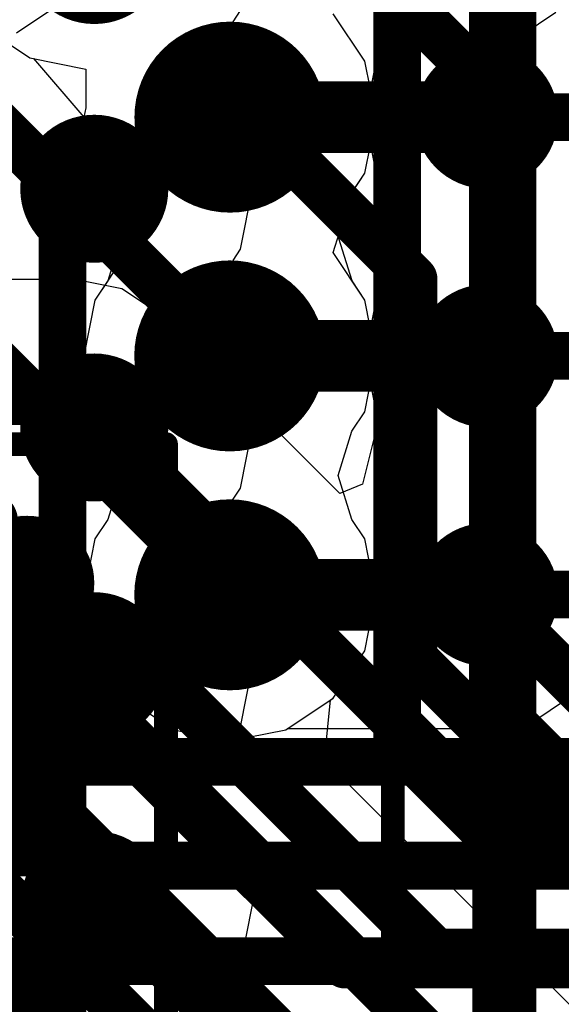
# Model space of a CAD drawing. Header units: millimetres. Extents: x -2 to 68, y -2 to 27.4.
# Tile 333 of 594: x 28.1 to 29.2, y 15.6 to 17.7. Entities that reach past the tile are written whole.
import ezdxf

# ---------------------------------------------------------------- set-up
doc = ezdxf.new("R2010")
doc.units = ezdxf.units.MM
for name, color, linetype in [('BottomLayer', 5, 'Continuous'), ('BottomPaste', 16, 'Continuous'), ('BottomSolder', 6, 'Continuous'), ('DrillGuide', 244, 'Continuous'), ('Mechanical13', 56, 'Continuous'), ('Mechanical15', 56, 'Continuous'), ('MidLayer1', 16, 'Continuous'), ('MidLayer2', 76, 'Continuous'), ('MidLayer3', 90, 'Continuous'), ('MidLayer4', 156, 'Continuous'), ('MidLayer5', 130, 'Continuous'), ('MidLayer6', 216, 'Continuous'), ('MidLayer7', 6, 'Continuous'), ('MidLayer8', 54, 'Continuous'), ('MultiLayer', 9, 'Continuous'), ('TopLayer', 1, 'Continuous'), ('TopPaste', 8, 'Continuous'), ('TopSolder', 216, 'Continuous'), ('ViaHoleLayer', 16, 'Continuous')]:
    doc.layers.add(name, color=color, linetype=linetype)

# ---------------------------------------------------------------- blocks, each defined once
blk = doc.blocks.new('SDINBDG4_16G_F_________1_B_51')
at = {"layer": 'BottomLayer', "const_width": 0.12499848}
for points in [[(3.18749934, -1.2499975, 1), (3.31249782, -1.2499975, 1)], [(3.18749934, -1.74999904, 1), (3.31249782, -1.74999904, 1)], [(3.18749934, -2.24999804, 1), (3.31249782, -2.24999804, 1)], [(3.18749934, -2.74999958, 1), (3.31249782, -2.74999958, 1)]]:
    blk.add_lwpolyline(points, format="xyb", close=True, dxfattribs=at)
at = {"layer": 'BottomPaste', "const_width": 0.12499848}
for points in [[(3.18749934, -1.2499975, 1), (3.31249782, -1.2499975, 1)], [(3.18749934, -1.74999904, 1), (3.31249782, -1.74999904, 1)], [(3.18749934, -2.24999804, 1), (3.31249782, -2.24999804, 1)], [(3.18749934, -2.74999958, 1), (3.31249782, -2.74999958, 1)]]:
    blk.add_lwpolyline(points, format="xyb", close=True, dxfattribs=at)
at = {"layer": 'BottomSolder', "const_width": 0.15499842}
for points in [[(3.1724981, -0.7499985, 1), (3.32749906, -0.7499985, 1)], [(3.1724981, -1.2499975, 1), (3.32749906, -1.2499975, 1)], [(3.1724981, -1.74999904, 1), (3.32749906, -1.74999904, 1)], [(3.1724981, -2.24999804, 1), (3.32749906, -2.24999804, 1)], [(3.1724981, -2.74999958, 1), (3.32749906, -2.74999958, 1)]]:
    blk.add_lwpolyline(points, format="xyb", close=True, dxfattribs=at)
blk = doc.blocks.new('BGA486C50P27X27_1400X1400X125_227')
at = {"layer": 'Mechanical13', "const_width": 0.0999998}
blk.add_lwpolyline([(-6.9999987, 7.00000124), (7.00000124, 7.00000124)], dxfattribs=at)
at = {"layer": 'Mechanical15', "const_width": 0.0499999}
blk.add_lwpolyline([(-7.250000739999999, 7.250000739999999), (7.250000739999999, 7.250000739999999)], dxfattribs=at)
blk = doc.blocks.new('RES_0402_253')
at = {"layer": 'Mechanical13', "const_width": 0.11999976}
for points in [[(-0.5299989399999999, 0.27999944), (-0.5299989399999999, -0.27999944)], [(0.5299989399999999, 0.27999944), (-0.5299989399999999, 0.27999944)], [(0.5299989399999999, 0.27999944), (0.5299989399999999, -0.27999944)], [(0.5299989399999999, -0.27999944), (-0.5299989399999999, -0.27999944)]]:
    blk.add_lwpolyline(points, dxfattribs=at)
at = {"layer": 'Mechanical13', "const_width": 0.05999988}
for points in [[(-0.55999888, 0.27999944, 1), (-0.499999, 0.27999944, 1)], [(-0.55999888, 0.27999944, 1), (-0.499999, 0.27999944, 1)], [(0.499999, 0.27999944, 1), (0.55999888, 0.27999944, 1)], [(0.499999, 0.27999944, 1), (0.55999888, 0.27999944, 1)], [(-0.55999888, -0.27999944, 1), (-0.499999, -0.27999944, 1)], [(-0.55999888, -0.27999944, 1), (-0.499999, -0.27999944, 1)], [(0.499999, -0.27999944, 1), (0.55999888, -0.27999944, 1)], [(0.499999, -0.27999944, 1), (0.55999888, -0.27999944, 1)]]:
    blk.add_lwpolyline(points, format="xyb", close=True, dxfattribs=at)
at = {"layer": 'Mechanical15', "const_width": 0.0499999}
for points in [[(-0.90000074, 0.43999912), (-0.90000074, -0.43999912)], [(0.90000074, 0.43999912), (-0.90000074, 0.43999912)], [(0.90000074, 0.43999912), (0.90000074, -0.43999912)], [(0, 0.21999956), (0, -0.21999956)], [(0.21999956, 0), (-0.21999956, 0)], [(0.90000074, -0.43999912), (-0.90000074, -0.43999912)]]:
    blk.add_lwpolyline(points, dxfattribs=at)
at = {"layer": 'Mechanical15'}
for points, const_width in [([(-0.9125000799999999, 0.43999912, 1), (-0.8875014, 0.43999912, 1)], 0.02499868), ([(-0.9125000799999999, 0.43999912, 1), (-0.8875014, 0.43999912, 1)], 0.02499868), ([(0.8875014, 0.43999912, 1), (0.9125000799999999, 0.43999912, 1)], 0.02499868), ([(0.8875014, 0.43999912, 1), (0.9125000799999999, 0.43999912, 1)], 0.02499868), ([(-0.01249934, 0.21999956, 1), (0.01249934, 0.21999956, 1)], 0.02499868), ([(0.16500094, 0, 1), (-0.16500094, 0, 1)], 0.0499999), ([(-0.2324989, 0, 1), (-0.20750022, 0, 1)], 0.02499868), ([(-0.17750028, 0, 1), (-0.1525016, 0, 1)], 0.02499868), ([(0.1525016, 0, 1), (0.17750028, 0, 1)], 0.02499868), ([(0.20750022, 0, 1), (0.2324989, 0, 1)], 0.02499868), ([(-0.01249934, -0.21999956, 1), (0.01249934, -0.21999956, 1)], 0.02499868), ([(-0.9125000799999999, -0.43999912, 1), (-0.8875014, -0.43999912, 1)], 0.02499868), ([(-0.9125000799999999, -0.43999912, 1), (-0.8875014, -0.43999912, 1)], 0.02499868), ([(0.8875014, -0.43999912, 1), (0.9125000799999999, -0.43999912, 1)], 0.02499868), ([(0.8875014, -0.43999912, 1), (0.9125000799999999, -0.43999912, 1)], 0.02499868)]:
    blk.add_lwpolyline(points, format="xyb", close=True, dxfattribs=dict(at, const_width=const_width))
at = {"layer": 'TopLayer', "const_width": 0.14024864}
for points in [[(-0.67987418, 0.14975078, 1), (-0.53962554, 0.14975078, 1)], [(-0.4103751, 0.14975078, 1), (-0.27012646, 0.14975078, 1)], [(0.27012646, 0.14975078, 1), (0.4103751, 0.14975078, 1)], [(0.53962554, 0.14975078, 1), (0.67987418, 0.14975078, 1)], [(-0.67987418, -0.14975078, 1), (-0.53962554, -0.14975078, 1)], [(-0.4103751, -0.14975078, 1), (-0.27012646, -0.14975078, 1)], [(0.27012646, -0.14975078, 1), (0.4103751, -0.14975078, 1)], [(0.53962554, -0.14975078, 1), (0.67987418, -0.14975078, 1)]]:
    blk.add_lwpolyline(points, format="xyb", close=True, dxfattribs=at)
at = {"layer": 'TopLayer'}
for points in [[(-0.34025078, 0.28999942), (-0.60974986, 0.28999942), (-0.34025078, -0.28999942), (-0.60974986, -0.28999942)], [(0.34025078, -0.28999942), (0.60974986, -0.28999942), (0.34025078, 0.28999942), (0.60974986, 0.28999942)], [(-0.20000214, 0.14975078), (-0.7499985, 0.14975078), (-0.20000214, -0.14975078), (-0.7499985, -0.14975078)], [(0.20000214, -0.14975078), (0.7499985, -0.14975078), (0.20000214, 0.14975078), (0.7499985, 0.14975078)]]:
    blk.add_solid(points, dxfattribs=at)
at = {"layer": 'TopPaste', "const_width": 0.14024864}
for points in [[(-0.67987418, 0.14975078, 1), (-0.53962554, 0.14975078, 1)], [(-0.4103751, 0.14975078, 1), (-0.27012646, 0.14975078, 1)], [(0.27012646, 0.14975078, 1), (0.4103751, 0.14975078, 1)], [(0.53962554, 0.14975078, 1), (0.67987418, 0.14975078, 1)], [(-0.67987418, -0.14975078, 1), (-0.53962554, -0.14975078, 1)], [(-0.4103751, -0.14975078, 1), (-0.27012646, -0.14975078, 1)], [(0.27012646, -0.14975078, 1), (0.4103751, -0.14975078, 1)], [(0.53962554, -0.14975078, 1), (0.67987418, -0.14975078, 1)]]:
    blk.add_lwpolyline(points, format="xyb", close=True, dxfattribs=at)
at = {"layer": 'TopPaste'}
for points in [[(-0.34025078, 0.28999942), (-0.60974986, 0.28999942), (-0.34025078, -0.28999942), (-0.60974986, -0.28999942)], [(0.34025078, -0.28999942), (0.60974986, -0.28999942), (0.34025078, 0.28999942), (0.60974986, 0.28999942)], [(-0.20000214, 0.14975078), (-0.7499985, 0.14975078), (-0.20000214, -0.14975078), (-0.7499985, -0.14975078)], [(0.20000214, -0.14975078), (0.7499985, -0.14975078), (0.20000214, 0.14975078), (0.7499985, 0.14975078)]]:
    blk.add_solid(points, dxfattribs=at)
at = {"layer": 'TopSolder', "const_width": 0.14024864}
for points in [[(-0.67987418, 0.14975078, 1), (-0.53962554, 0.14975078, 1)], [(-0.4103751, 0.14975078, 1), (-0.27012646, 0.14975078, 1)], [(0.27012646, 0.14975078, 1), (0.4103751, 0.14975078, 1)], [(0.53962554, 0.14975078, 1), (0.67987418, 0.14975078, 1)], [(-0.67987418, -0.14975078, 1), (-0.53962554, -0.14975078, 1)], [(-0.4103751, -0.14975078, 1), (-0.27012646, -0.14975078, 1)], [(0.27012646, -0.14975078, 1), (0.4103751, -0.14975078, 1)], [(0.53962554, -0.14975078, 1), (0.67987418, -0.14975078, 1)]]:
    blk.add_lwpolyline(points, format="xyb", close=True, dxfattribs=at)
at = {"layer": 'TopSolder'}
for points in [[(-0.34025078, 0.28999942), (-0.60974986, 0.28999942), (-0.34025078, -0.28999942), (-0.60974986, -0.28999942)], [(0.34025078, -0.28999942), (0.60974986, -0.28999942), (0.34025078, 0.28999942), (0.60974986, 0.28999942)], [(-0.20000214, 0.14975078), (-0.7499985, 0.14975078), (-0.20000214, -0.14975078), (-0.7499985, -0.14975078)], [(0.20000214, -0.14975078), (0.7499985, -0.14975078), (0.20000214, 0.14975078), (0.7499985, 0.14975078)]]:
    blk.add_solid(points, dxfattribs=at)
blk = doc.blocks.new('RES_0402_254')
at = {"layer": 'Mechanical13', "const_width": 0.11999976}
for points in [[(-0.5299989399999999, 0.27999944), (-0.5299989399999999, -0.27999944)], [(0.5299989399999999, 0.27999944), (-0.5299989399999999, 0.27999944)], [(0.5299989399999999, 0.27999944), (0.5299989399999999, -0.27999944)], [(0.5299989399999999, -0.27999944), (-0.5299989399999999, -0.27999944)]]:
    blk.add_lwpolyline(points, dxfattribs=at)
at = {"layer": 'Mechanical13', "const_width": 0.05999988}
for points in [[(-0.55999888, 0.27999944, 1), (-0.499999, 0.27999944, 1)], [(-0.55999888, 0.27999944, 1), (-0.499999, 0.27999944, 1)], [(0.499999, 0.27999944, 1), (0.55999888, 0.27999944, 1)], [(0.499999, 0.27999944, 1), (0.55999888, 0.27999944, 1)], [(-0.55999888, -0.27999944, 1), (-0.499999, -0.27999944, 1)], [(-0.55999888, -0.27999944, 1), (-0.499999, -0.27999944, 1)], [(0.499999, -0.27999944, 1), (0.55999888, -0.27999944, 1)], [(0.499999, -0.27999944, 1), (0.55999888, -0.27999944, 1)]]:
    blk.add_lwpolyline(points, format="xyb", close=True, dxfattribs=at)
at = {"layer": 'Mechanical15', "const_width": 0.0499999}
for points in [[(-0.90000074, 0.43999912), (-0.90000074, -0.43999912)], [(0.90000074, 0.43999912), (-0.90000074, 0.43999912)], [(0.90000074, 0.43999912), (0.90000074, -0.43999912)], [(0, 0.21999956), (0, -0.21999956)], [(0.21999956, 0), (-0.21999956, 0)], [(0.90000074, -0.43999912), (-0.90000074, -0.43999912)]]:
    blk.add_lwpolyline(points, dxfattribs=at)
at = {"layer": 'Mechanical15'}
for points, const_width in [([(-0.9125000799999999, 0.43999912, 1), (-0.8875014, 0.43999912, 1)], 0.02499868), ([(-0.9125000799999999, 0.43999912, 1), (-0.8875014, 0.43999912, 1)], 0.02499868), ([(0.8875014, 0.43999912, 1), (0.9125000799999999, 0.43999912, 1)], 0.02499868), ([(0.8875014, 0.43999912, 1), (0.9125000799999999, 0.43999912, 1)], 0.02499868), ([(-0.01249934, 0.21999956, 1), (0.01249934, 0.21999956, 1)], 0.02499868), ([(0.16500094, 0, 1), (-0.16500094, 0, 1)], 0.0499999), ([(-0.2324989, 0, 1), (-0.20750022, 0, 1)], 0.02499868), ([(-0.17750028, 0, 1), (-0.1525016, 0, 1)], 0.02499868), ([(0.1525016, 0, 1), (0.17750028, 0, 1)], 0.02499868), ([(0.20750022, 0, 1), (0.2324989, 0, 1)], 0.02499868), ([(-0.01249934, -0.21999956, 1), (0.01249934, -0.21999956, 1)], 0.02499868), ([(-0.9125000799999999, -0.43999912, 1), (-0.8875014, -0.43999912, 1)], 0.02499868), ([(-0.9125000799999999, -0.43999912, 1), (-0.8875014, -0.43999912, 1)], 0.02499868), ([(0.8875014, -0.43999912, 1), (0.9125000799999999, -0.43999912, 1)], 0.02499868), ([(0.8875014, -0.43999912, 1), (0.9125000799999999, -0.43999912, 1)], 0.02499868)]:
    blk.add_lwpolyline(points, format="xyb", close=True, dxfattribs=dict(at, const_width=const_width))
at = {"layer": 'TopLayer', "const_width": 0.14024864}
for points in [[(-0.67987418, 0.14975078, 1), (-0.53962554, 0.14975078, 1)], [(-0.4103751, 0.14975078, 1), (-0.27012646, 0.14975078, 1)], [(0.27012646, 0.14975078, 1), (0.4103751, 0.14975078, 1)], [(0.53962554, 0.14975078, 1), (0.67987418, 0.14975078, 1)], [(-0.67987418, -0.14975078, 1), (-0.53962554, -0.14975078, 1)], [(-0.4103751, -0.14975078, 1), (-0.27012646, -0.14975078, 1)], [(0.27012646, -0.14975078, 1), (0.4103751, -0.14975078, 1)], [(0.53962554, -0.14975078, 1), (0.67987418, -0.14975078, 1)]]:
    blk.add_lwpolyline(points, format="xyb", close=True, dxfattribs=at)
at = {"layer": 'TopLayer'}
for points in [[(-0.34025078, 0.28999942), (-0.60974986, 0.28999942), (-0.34025078, -0.28999942), (-0.60974986, -0.28999942)], [(0.34025078, -0.28999942), (0.60974986, -0.28999942), (0.34025078, 0.28999942), (0.60974986, 0.28999942)], [(-0.20000214, 0.14975078), (-0.7499985, 0.14975078), (-0.20000214, -0.14975078), (-0.7499985, -0.14975078)], [(0.20000214, -0.14975078), (0.7499985, -0.14975078), (0.20000214, 0.14975078), (0.7499985, 0.14975078)]]:
    blk.add_solid(points, dxfattribs=at)
at = {"layer": 'TopPaste', "const_width": 0.14024864}
for points in [[(-0.67987418, 0.14975078, 1), (-0.53962554, 0.14975078, 1)], [(-0.4103751, 0.14975078, 1), (-0.27012646, 0.14975078, 1)], [(0.27012646, 0.14975078, 1), (0.4103751, 0.14975078, 1)], [(0.53962554, 0.14975078, 1), (0.67987418, 0.14975078, 1)], [(-0.67987418, -0.14975078, 1), (-0.53962554, -0.14975078, 1)], [(-0.4103751, -0.14975078, 1), (-0.27012646, -0.14975078, 1)], [(0.27012646, -0.14975078, 1), (0.4103751, -0.14975078, 1)], [(0.53962554, -0.14975078, 1), (0.67987418, -0.14975078, 1)]]:
    blk.add_lwpolyline(points, format="xyb", close=True, dxfattribs=at)
at = {"layer": 'TopPaste'}
for points in [[(-0.34025078, 0.28999942), (-0.60974986, 0.28999942), (-0.34025078, -0.28999942), (-0.60974986, -0.28999942)], [(0.34025078, -0.28999942), (0.60974986, -0.28999942), (0.34025078, 0.28999942), (0.60974986, 0.28999942)], [(-0.20000214, 0.14975078), (-0.7499985, 0.14975078), (-0.20000214, -0.14975078), (-0.7499985, -0.14975078)], [(0.20000214, -0.14975078), (0.7499985, -0.14975078), (0.20000214, 0.14975078), (0.7499985, 0.14975078)]]:
    blk.add_solid(points, dxfattribs=at)
at = {"layer": 'TopSolder', "const_width": 0.14024864}
for points in [[(-0.67987418, 0.14975078, 1), (-0.53962554, 0.14975078, 1)], [(-0.4103751, 0.14975078, 1), (-0.27012646, 0.14975078, 1)], [(0.27012646, 0.14975078, 1), (0.4103751, 0.14975078, 1)], [(0.53962554, 0.14975078, 1), (0.67987418, 0.14975078, 1)], [(-0.67987418, -0.14975078, 1), (-0.53962554, -0.14975078, 1)], [(-0.4103751, -0.14975078, 1), (-0.27012646, -0.14975078, 1)], [(0.27012646, -0.14975078, 1), (0.4103751, -0.14975078, 1)], [(0.53962554, -0.14975078, 1), (0.67987418, -0.14975078, 1)]]:
    blk.add_lwpolyline(points, format="xyb", close=True, dxfattribs=at)
at = {"layer": 'TopSolder'}
for points in [[(-0.34025078, 0.28999942), (-0.60974986, 0.28999942), (-0.34025078, -0.28999942), (-0.60974986, -0.28999942)], [(0.34025078, -0.28999942), (0.60974986, -0.28999942), (0.34025078, 0.28999942), (0.60974986, 0.28999942)], [(-0.20000214, 0.14975078), (-0.7499985, 0.14975078), (-0.20000214, -0.14975078), (-0.7499985, -0.14975078)], [(0.20000214, -0.14975078), (0.7499985, -0.14975078), (0.20000214, 0.14975078), (0.7499985, 0.14975078)]]:
    blk.add_solid(points, dxfattribs=at)

msp = doc.modelspace()

# ---------------------------------------------------------------- linework, layer by layer
at = {"layer": 'BottomLayer'}
for p, q in [((28.54037218, 17.6995963), (28.55614049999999, 17.72319544)), ((28.49194199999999, 17.6000029), (28.54037218, 17.6995963)), ((28.54037218, 17.5004095), (28.49194199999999, 17.6000029)), ((28.55614049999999, 17.47681036), (28.54037218, 17.5004095)), ((28.58136524, 17.3500034), (28.55614049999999, 17.47681036)), ((28.55614049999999, 17.22319644), (28.58136524, 17.3500034)), ((28.54037218, 17.19959476), (28.55614049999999, 17.22319644)), ((28.49194199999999, 17.1000039), (28.54037218, 17.19959476)), ((28.54037218, 17.0004105), (28.49194199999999, 17.1000039)), ((28.55614049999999, 16.97680882), (28.54037218, 17.0004105)), ((28.58136524, 16.85000186), (28.55614049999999, 16.97680882)), ((28.55614049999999, 16.7231949), (28.58136524, 16.85000186)), ((28.4843093, 16.61569448), (28.55614049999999, 16.7231949)), ((28.4843093, 16.58431024), (28.4843093, 16.61569448)), ((28.55614049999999, 16.47680982), (28.4843093, 16.58431024)), ((28.58136524, 16.35000286), (28.55614049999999, 16.47680982)), ((28.55614049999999, 16.2231959), (28.58136524, 16.35000286)), ((28.54037218, 16.19959422), (28.55614049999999, 16.2231959)), ((28.49194199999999, 16.10000336), (28.54037218, 16.19959422)), ((28.54037218, 16.00040996), (28.49194199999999, 16.10000336)), ((28.55614049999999, 15.97680828), (28.54037218, 16.00040996)), ((28.58136524, 15.85000132), (28.55614049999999, 15.97680828)), ((28.55614049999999, 15.72319436), (28.58136524, 15.85000132)), ((28.54037218, 15.69959522), (28.55614049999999, 15.72319436)), ((28.49194199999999, 15.60000182), (28.54037218, 15.69959522))]:
    msp.add_line(p, q, dxfattribs=at)
at = {"layer": 'DrillGuide'}
for points, const_width in [([(28.4840045, 17.5000031, 1), (28.5840043, 17.5000031, 1)], 0.0999998), ([(29.04599728, 17.49999802, 1), (29.09599464, 17.49999802, 1)], 0.0499999), ([(28.48366922, 16.99991012, 1), (28.58366902, 16.99991012, 1)], 0.0999998), ([(29.04599728, 16.99999648, 1), (29.09599464, 16.99999648, 1)], 0.0499999), ([(28.48366922, 16.49953012, 1), (28.58366902, 16.49953012, 1)], 0.0999998), ([(29.04599728, 16.49999748, 1), (29.09599464, 16.49999748, 1)], 0.0499999)]:
    msp.add_lwpolyline(points, format="xyb", close=True, dxfattribs=dict(at, const_width=const_width))
at = {"layer": 'MidLayer1'}
for p, q in [((28.01615174, 17.69031006), (28.115387, 17.6240059)), ((28.115387, 17.6240059), (28.12300192, 17.62249206)), ((28.12300192, 17.62249206), (28.22812744, 17.50000056)), ((28.22812744, 17.50000056), (28.25141162, 17.38294974)), ((28.25141162, 17.38294974), (28.31771578, 17.28371702)), ((28.31771578, 17.28371702), (28.27811464, 17.1574333)), ((28.27811464, 17.1574333), (28.25107634, 17.11696348)), ((28.25107634, 17.11696348), (28.22779216, 16.99991012)), ((28.22779216, 16.99991012), (28.25107634, 16.88285676)), ((28.25107634, 16.88285676), (28.27814512, 16.84234376)), ((28.27814512, 16.84234376), (28.30686744, 16.74972012)), ((28.30686744, 16.74972012), (28.27814512, 16.65709648)), ((28.27814512, 16.65709648), (28.25107634, 16.61658348)), ((28.25107634, 16.61658348), (28.22779216, 16.49953012)), ((28.22779216, 16.49953012), (28.25107634, 16.38247676)), ((28.25107634, 16.38247676), (28.3173805, 16.2832415)), ((29.17806204, 16.2407219), (29.25800346, 16.29413556)), ((28.3173805, 16.2832415), (28.41661576, 16.21693734)), ((29.07076228, 16.21937828), (29.17806204, 16.2407219)), ((28.41661576, 16.21693734), (28.53366912, 16.19365316)), ((28.53366912, 16.19365316), (28.65072248, 16.21693734)), ((28.65072248, 16.21693734), (28.654375, 16.21937828)), ((28.654375, 16.21937828), (29.07076228, 16.21937828))]:
    msp.add_line(p, q, dxfattribs=at)
for points, const_width in [([(28.4340046, 17.5000031, 1), (28.6340042, 17.5000031, 1)], 0.1999996), ([(28.99599738, 17.49999802, 1), (29.14599454, 17.49999802, 1)], 0.1499997), ([(28.49650384, 17.5000031, 1), (28.57150496, 17.5000031, 1)], 0.07499858), ([(28.49650638, 17.50000056, 1), (28.5715075, 17.50000056, 1)], 0.07499858), ([(28.49650638, 17.50000056, 1), (28.5715075, 17.50000056, 1)], 0.07499858), ([(29.03349286, 17.50000056, 1), (29.10849398, 17.50000056, 1)], 0.07499858), ([(29.03349286, 17.50000056, 1), (29.10849398, 17.50000056, 1)], 0.07499858), ([(29.0334954, 17.49999802, 1), (29.10849652, 17.49999802, 1)], 0.07499858), ([(28.43366932, 16.99991012, 1), (28.63366891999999, 16.99991012, 1)], 0.1999996), ([(28.99599738, 16.99999648, 1), (29.14599454, 16.99999648, 1)], 0.1499997), ([(28.49616856, 16.99991012, 1), (28.57116968, 16.99991012, 1)], 0.07499858), ([(28.49621174, 16.9999533, 1), (28.57121286, 16.9999533, 1)], 0.07499858), ([(28.49621174, 16.9999533, 1), (28.57121286, 16.9999533, 1)], 0.07499858), ([(29.03345222, 16.9999533, 1), (29.10845334, 16.9999533, 1)], 0.07499858), ([(29.03345222, 16.9999533, 1), (29.10845334, 16.9999533, 1)], 0.07499858), ([(29.0334954, 16.99999648, 1), (29.10849652, 16.99999648, 1)], 0.07499858), ([(28.43366932, 16.49953012, 1), (28.63366891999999, 16.49953012, 1)], 0.1999996), ([(28.99599738, 16.49999748, 1), (29.14599454, 16.49999748, 1)], 0.1499997), ([(28.49616856, 16.49953012, 1), (28.57116968, 16.49953012, 1)], 0.07499858), ([(28.49640224, 16.4997638, 1), (28.57140336, 16.4997638, 1)], 0.07499858), ([(28.49640224, 16.4997638, 1), (28.57140336, 16.4997638, 1)], 0.07499858), ([(29.03326172, 16.4997638, 1), (29.10826284, 16.4997638, 1)], 0.07499858), ([(29.03326172, 16.4997638, 1), (29.10826284, 16.4997638, 1)], 0.07499858), ([(29.0334954, 16.49999748, 1), (29.10849652, 16.49999748, 1)], 0.07499858)]:
    msp.add_lwpolyline(points, format="xyb", close=True, dxfattribs=dict(at, const_width=const_width))
at = {"layer": 'MidLayer1', "const_width": 0.1499997}
for points in [[(28.5340044, 17.5000031), (28.53400694, 17.50000056)], [(28.53400694, 17.50000056), (29.07099342, 17.50000056)], [(29.07099342, 17.50000056), (29.07099596, 17.49999802)], [(28.53366912, 16.99991012), (28.5337123, 16.9999533)], [(28.5337123, 16.9999533), (29.07095278, 16.9999533)], [(29.07095278, 16.9999533), (29.07099596, 16.99999648)], [(28.53366912, 16.49953012), (28.5339028, 16.4997638)], [(28.5339028, 16.4997638), (29.07076228, 16.4997638)], [(29.07076228, 16.4997638), (29.07099596, 16.49999748)]]:
    msp.add_lwpolyline(points, dxfattribs=at)
at = {"layer": 'MidLayer2'}
for points, const_width in [([(28.4340046, 17.5000031, 1), (28.6340042, 17.5000031, 1)], 0.1999996), ([(28.43366932, 16.99991012, 1), (28.63366891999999, 16.99991012, 1)], 0.1999996), ([(28.43366932, 16.49953012, 1), (28.63366891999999, 16.49953012, 1)], 0.1999996), ([(28.20047192, 16.14953082, 1), (28.25046928, 16.14953082, 1)], 0.0499999), ([(28.20047192, 16.14953082, 1), (28.25046928, 16.14953082, 1)], 0.0499999), ([(28.13494246, 15.93221858, 1), (28.18493982, 15.93221858, 1)], 0.0499999), ([(28.13494246, 15.93221858, 1), (28.18493982, 15.93221858, 1)], 0.0499999)]:
    msp.add_lwpolyline(points, format="xyb", close=True, dxfattribs=dict(at, const_width=const_width))
at = {"layer": 'MidLayer2', "const_width": 0.0999998}
for points in [[(27.75000038, 16.62500104), (28.2254706, 16.14953082)], [(27.7830788, 16.30908092), (28.15994114, 15.93221858)], [(28.2254706, 16.14953082), (29.77850534, 16.14953082)], [(28.15994114, 15.93221858), (29.90738494, 15.93221858)], [(28.0427811, 15.73221898), (29.99022704, 15.73221898)]]:
    msp.add_lwpolyline(points, dxfattribs=at)
at = {"layer": 'MidLayer3', "const_width": 0.0999998}
for points in [[(29.0840033, 17.27218796), (29.0840033, 18.41568326)], [(28.8840037, 17.35503006), (28.8840037, 18.33284116)], [(27.88244106, 17.65000026), (28.18366982, 17.3487715)], [(28.18366982, 14.75867), (28.18366982, 17.3487715)], [(28.88400116, 17.35502752), (28.8840037, 17.35503006)], [(28.88400116, 16.18934024), (28.88400116, 17.35502752)], [(29.08400076, 17.27218542), (29.0840033, 17.27218796)], [(29.08400076, 16.27218234), (29.08400076, 17.27218542)], [(29.08400076, 16.27218234), (29.29142986, 16.06475324)], [(28.88400116, 16.18934024), (29.09143026, 15.98191114)], [(29.09143026, 15.2664287), (29.09143026, 15.98191114)]]:
    msp.add_lwpolyline(points, dxfattribs=at)
at = {"layer": 'MidLayer3'}
for points, const_width in [([(28.4340046, 17.5000031, 1), (28.6340042, 17.5000031, 1)], 0.1999996), ([(28.15867114, 17.3487715, 1), (28.2086685, 17.3487715, 1)], 0.0499999), ([(28.15867114, 17.3487715, 1), (28.2086685, 17.3487715, 1)], 0.0499999), ([(28.85900248, 17.35502752, 1), (28.90899984, 17.35502752, 1)], 0.0499999), ([(28.85900248, 17.35502752, 1), (28.90899984, 17.35502752, 1)], 0.0499999), ([(28.85900502, 17.35503006, 1), (28.90900238, 17.35503006, 1)], 0.0499999), ([(28.85900502, 17.35503006, 1), (28.90900238, 17.35503006, 1)], 0.0499999), ([(29.05900208, 17.27218542, 1), (29.10899944, 17.27218542, 1)], 0.0499999), ([(29.05900208, 17.27218542, 1), (29.10899944, 17.27218542, 1)], 0.0499999), ([(29.05900462, 17.27218796, 1), (29.10900198, 17.27218796, 1)], 0.0499999), ([(29.05900462, 17.27218796, 1), (29.10900198, 17.27218796, 1)], 0.0499999), ([(28.43366932, 16.99991012, 1), (28.63366891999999, 16.99991012, 1)], 0.1999996), ([(28.43366932, 16.49953012, 1), (28.63366891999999, 16.49953012, 1)], 0.1999996), ([(29.05900208, 16.27218234, 1), (29.10899944, 16.27218234, 1)], 0.0499999), ([(29.05900208, 16.27218234, 1), (29.10899944, 16.27218234, 1)], 0.0499999), ([(28.85900248, 16.18934024, 1), (28.90899984, 16.18934024, 1)], 0.0499999), ([(28.85900248, 16.18934024, 1), (28.90899984, 16.18934024, 1)], 0.0499999), ([(29.06643158, 15.98191114, 1), (29.11642894, 15.98191114, 1)], 0.0499999), ([(29.06643158, 15.98191114, 1), (29.11642894, 15.98191114, 1)], 0.0499999)]:
    msp.add_lwpolyline(points, format="xyb", close=True, dxfattribs=dict(at, const_width=const_width))
at = {"layer": 'MidLayer4'}
for p, q in [((28.81659718, 17.61705646), (28.75029302, 17.71629172)), ((28.01615174, 17.69031006), (28.115387, 17.6240059)), ((28.115387, 17.6240059), (28.12300192, 17.62249206)), ((28.12300192, 17.62249206), (28.22812744, 17.50000056)), ((28.83988136, 17.5000031), (28.81659718, 17.61705646)), ((28.22812744, 17.50000056), (28.25141162, 17.38294974)), ((28.81659718, 17.38294974), (28.83988136, 17.5000031)), ((28.25141162, 17.38294974), (28.27824418, 17.3427898)), ((28.78955888, 17.34247992), (28.81659718, 17.38294974)), ((28.27824418, 17.3427898), (28.3173805, 17.2161962)), ((28.74995774, 17.2161962), (28.78955888, 17.34247992)), ((28.3173805, 17.2161962), (28.25107634, 17.11696348)), ((28.8162619, 17.11696348), (28.74995774, 17.2161962)), ((28.25107634, 17.11696348), (28.22779216, 16.99991012)), ((28.83954608, 16.99991012), (28.8162619, 17.11696348)), ((28.22779216, 16.99991012), (28.25107634, 16.88285676)), ((28.8162619, 16.88285676), (28.83954608, 16.99991012)), ((28.25107634, 16.88285676), (28.27814512, 16.84234376)), ((28.78919312, 16.84234376), (28.8162619, 16.88285676)), ((28.27814512, 16.84234376), (28.30686744, 16.74972012)), ((28.7604708, 16.74972012), (28.78919312, 16.84234376)), ((28.30686744, 16.74972012), (28.27814512, 16.65709648)), ((28.78919312, 16.65709648), (28.7604708, 16.74972012)), ((28.27814512, 16.65709648), (28.25107634, 16.61658348)), ((28.8162619, 16.61658348), (28.78919312, 16.65709648)), ((28.25107634, 16.61658348), (28.22779216, 16.49953012)), ((28.83954608, 16.49953012), (28.8162619, 16.61658348)), ((28.22779216, 16.49953012), (28.25107634, 16.38247676)), ((28.8162619, 16.38247676), (28.83954608, 16.49953012)), ((28.25107634, 16.38247676), (28.3173805, 16.2832415)), ((28.74995774, 16.2832415), (28.8162619, 16.38247676)), ((28.3173805, 16.2832415), (28.41661576, 16.21693734)), ((28.65072248, 16.21693734), (28.74995774, 16.2832415)), ((28.41661576, 16.21693734), (28.53366912, 16.19365316)), ((28.53366912, 16.19365316), (28.65072248, 16.21693734))]:
    msp.add_line(p, q, dxfattribs=at)
at = {"layer": 'MidLayer4', "const_width": 0.1999996}
for points in [[(28.4340046, 17.5000031, 1), (28.6340042, 17.5000031, 1)], [(28.43366932, 16.99991012, 1), (28.63366891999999, 16.99991012, 1)], [(28.43366932, 16.49953012, 1), (28.63366891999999, 16.49953012, 1)]]:
    msp.add_lwpolyline(points, format="xyb", close=True, dxfattribs=at)
at = {"layer": 'MidLayer5'}
for p, q in [((29.14317514, 17.67110512), (29.21610616, 17.71983756)), ((29.04562898, 17.65170206), (29.14317514, 17.67110512)), ((28.834969, 17.52469952), (28.93456493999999, 17.65170206)), ((28.93456493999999, 17.65170206), (29.04562898, 17.65170206)), ((28.83988136, 17.5000031), (28.834969, 17.52469952)), ((28.81659718, 17.38294974), (28.83988136, 17.5000031)), ((28.78955888, 17.34247992), (28.81659718, 17.38294974)), ((28.74995774, 17.2161962), (28.78955888, 17.34247992)), ((28.8162619, 17.11696348), (28.74995774, 17.2161962)), ((28.83954608, 16.99991012), (28.8162619, 17.11696348)), ((28.8162619, 16.88285676), (28.83954608, 16.99991012)), ((28.78919312, 16.84234376), (28.8162619, 16.88285676)), ((28.7604708, 16.74972012), (28.78919312, 16.84234376)), ((28.78919312, 16.65709648), (28.7604708, 16.74972012)), ((28.8162619, 16.61658348), (28.78919312, 16.65709648)), ((28.83954608, 16.49953012), (28.8162619, 16.61658348)), ((28.8162619, 16.38247676), (28.83954608, 16.49953012)), ((28.74995774, 16.2832415), (28.8162619, 16.38247676)), ((28.73218536, 16.1532951), (28.7446339, 16.2796855)), ((28.7446339, 16.2796855), (28.74995774, 16.2832415)), ((29.88023742, 15.00524304), (28.73218536, 16.1532951))]:
    msp.add_line(p, q, dxfattribs=at)
at = {"layer": 'MidLayer5', "const_width": 0.1999996}
for points in [[(28.4340046, 17.5000031, 1), (28.6340042, 17.5000031, 1)], [(28.43366932, 16.99991012, 1), (28.63366891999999, 16.99991012, 1)], [(28.43366932, 16.49953012, 1), (28.63366891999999, 16.49953012, 1)]]:
    msp.add_lwpolyline(points, format="xyb", close=True, dxfattribs=at)
at = {"layer": 'MidLayer5', "const_width": 0.0999998}
for points in [[(27.88244106, 16.64256006), (29.69999902, 14.8250021)], [(27.56199974, 16.56299964), (29.49999942, 14.62499996)], [(27.25200036, 16.52299972), (29.29999982, 14.47500026)]]:
    msp.add_lwpolyline(points, dxfattribs=at)
at = {"layer": 'MidLayer6', "const_width": 0.0999998}
for points in [[(28.55367924, 18.08760924), (29.11832886, 17.52295962)], [(27.6493605, 17.88421874), (28.53366912, 16.99991012)], [(27.44936089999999, 17.58383834), (28.53366912, 16.49953012)], [(29.11832886, 16.44915176), (29.11832886, 17.52295962)], [(28.5340044, 17.5000031), (28.57877698, 17.5000031)], [(28.57877698, 17.5000031), (28.91832926, 17.16045082)], [(26.88015198, 17.33699606), (28.69214988, 15.52499816)], [(26.61715276, 17.31715358), (28.65997824, 15.2743281)], [(28.91832926, 16.36630966), (28.91832926, 17.16045082)], [(26.61896632, 17.03249832), (28.57713614, 15.0743285)], [(27.50658202, 16.99341534), (28.7749996, 15.72499776)], [(29.11832886, 16.44915176), (29.41748244, 16.14999818)], [(28.91832926, 16.36630966), (29.33464034, 15.94999858)], [(28.7749996, 15.7250003), (30.00826104, 15.7250003)]]:
    msp.add_lwpolyline(points, dxfattribs=at)
at = {"layer": 'MidLayer6'}
for points, const_width in [([(28.4340046, 17.5000031, 1), (28.6340042, 17.5000031, 1)], 0.1999996), ([(29.09333018, 17.52295962, 1), (29.14332754, 17.52295962, 1)], 0.0499999), ([(29.09333018, 17.52295962, 1), (29.14332754, 17.52295962, 1)], 0.0499999), ([(28.50900572, 17.5000031, 1), (28.55900308, 17.5000031, 1)], 0.0499999), ([(28.5537783, 17.5000031, 1), (28.60377566, 17.5000031, 1)], 0.0499999), ([(28.5537783, 17.5000031, 1), (28.60377566, 17.5000031, 1)], 0.0499999), ([(28.43366932, 16.99991012, 1), (28.63366891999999, 16.99991012, 1)], 0.1999996), ([(28.89333058, 17.16045082, 1), (28.94332794, 17.16045082, 1)], 0.0499999), ([(28.89333058, 17.16045082, 1), (28.94332794, 17.16045082, 1)], 0.0499999), ([(28.50867044, 16.99991012, 1), (28.5586678, 16.99991012, 1)], 0.0499999), ([(28.43366932, 16.49953012, 1), (28.63366891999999, 16.49953012, 1)], 0.1999996), ([(28.50867044, 16.49953012, 1), (28.5586678, 16.49953012, 1)], 0.0499999), ([(29.09333018, 16.44915176, 1), (29.14332754, 16.44915176, 1)], 0.0499999), ([(29.09333018, 16.44915176, 1), (29.14332754, 16.44915176, 1)], 0.0499999), ([(28.89333058, 16.36630966, 1), (28.94332794, 16.36630966, 1)], 0.0499999), ([(28.89333058, 16.36630966, 1), (28.94332794, 16.36630966, 1)], 0.0499999), ([(28.75000092, 15.7250003, 1), (28.79999828, 15.7250003, 1)], 0.0499999), ([(28.75000092, 15.72499776, 1), (28.79999828, 15.72499776, 1)], 0.0499999)]:
    msp.add_lwpolyline(points, format="xyb", close=True, dxfattribs=dict(at, const_width=const_width))
at = {"layer": 'MidLayer7'}
for p, q in [((28.81659718, 17.61705646), (28.75029302, 17.71629172)), ((28.01615174, 17.69031006), (28.115387, 17.6240059)), ((28.115387, 17.6240059), (28.23243782, 17.60072172)), ((28.83988136, 17.5000031), (28.81659718, 17.61705646)), ((28.23243782, 17.60072172), (28.23205174, 17.5197262)), ((28.23205174, 17.5197262), (28.22812744, 17.5000031)), ((28.22812744, 17.5000031), (28.25141162, 17.38294974)), ((28.81659718, 17.38294974), (28.83988136, 17.5000031)), ((28.25141162, 17.38294974), (28.27824418, 17.3427898)), ((28.78955888, 17.34247992), (28.81659718, 17.38294974)), ((28.27824418, 17.3427898), (28.3173805, 17.2161962)), ((28.74995774, 17.2161962), (28.78955888, 17.34247992)), ((28.3173805, 17.2161962), (28.25107634, 17.11696348)), ((28.8162619, 17.11696348), (28.74995774, 17.2161962)), ((28.25107634, 17.11696348), (28.22779216, 16.99991012)), ((28.83954608, 16.99991012), (28.8162619, 17.11696348)), ((28.22779216, 16.99991012), (28.25107634, 16.88285676)), ((28.8162619, 16.88285676), (28.83954608, 16.99991012)), ((28.25107634, 16.88285676), (28.27814512, 16.84234376)), ((28.78919312, 16.84234376), (28.8162619, 16.88285676)), ((28.27814512, 16.84234376), (28.30686744, 16.74972012)), ((28.7604708, 16.74972012), (28.78919312, 16.84234376)), ((28.30686744, 16.74972012), (28.27814512, 16.65709648)), ((28.78919312, 16.65709648), (28.7604708, 16.74972012)), ((28.27814512, 16.65709648), (28.25107634, 16.61658348)), ((28.8162619, 16.61658348), (28.78919312, 16.65709648)), ((28.25107634, 16.61658348), (28.22779216, 16.49953012)), ((28.83954608, 16.49953012), (28.8162619, 16.61658348)), ((28.22779216, 16.49953012), (28.25107634, 16.38247676)), ((28.8162619, 16.38247676), (28.83954608, 16.49953012)), ((28.25107634, 16.38247676), (28.3173805, 16.2832415)), ((28.74995774, 16.2832415), (28.8162619, 16.38247676)), ((28.3173805, 16.2832415), (28.41661576, 16.21693734)), ((28.65072248, 16.21693734), (28.74995774, 16.2832415)), ((28.41661576, 16.21693734), (28.53366912, 16.19365316)), ((28.53366912, 16.19365316), (28.65072248, 16.21693734))]:
    msp.add_line(p, q, dxfattribs=at)
at = {"layer": 'MidLayer7', "const_width": 0.1999996}
for points in [[(28.4340046, 17.5000031, 1), (28.6340042, 17.5000031, 1)], [(28.43366932, 16.99991012, 1), (28.63366891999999, 16.99991012, 1)], [(28.43366932, 16.49953012, 1), (28.63366891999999, 16.49953012, 1)]]:
    msp.add_lwpolyline(points, format="xyb", close=True, dxfattribs=at)
at = {"layer": 'MidLayer8'}
for p, q in [((28.81659718, 17.61705646), (28.75029302, 17.71629172)), ((28.01615174, 17.69031006), (28.115387, 17.6240059)), ((28.115387, 17.6240059), (28.23243782, 17.60072172)), ((28.83988136, 17.5000031), (28.81659718, 17.61705646)), ((28.23243782, 17.60072172), (28.23205174, 17.5197262)), ((28.23205174, 17.5197262), (28.22812744, 17.5000031)), ((28.22812744, 17.5000031), (28.25141162, 17.38294974)), ((28.81659718, 17.38294974), (28.83988136, 17.5000031)), ((28.25141162, 17.38294974), (28.31771578, 17.28371702)), ((28.75029302, 17.28371702), (28.81659718, 17.38294974)), ((28.31771578, 17.28371702), (28.27811464, 17.1574333)), ((28.78942933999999, 17.15712342), (28.75029302, 17.28371702)), ((28.27811464, 17.1574333), (28.25107634, 17.11696348)), ((28.8162619, 17.11696348), (28.78942933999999, 17.15712342)), ((28.25107634, 17.11696348), (28.22779216, 16.99991012)), ((28.83954608, 16.99991012), (28.8162619, 17.11696348)), ((28.22779216, 16.99991012), (28.25107634, 16.88285676)), ((28.8162619, 16.88285676), (28.83954608, 16.99991012)), ((28.25107634, 16.88285676), (28.27814512, 16.84234376)), ((28.78919312, 16.84234376), (28.8162619, 16.88285676)), ((28.27814512, 16.84234376), (28.30686744, 16.74972012)), ((28.7604708, 16.74972012), (28.78919312, 16.84234376)), ((28.30686744, 16.74972012), (28.27814512, 16.65709648)), ((28.78919312, 16.65709648), (28.7604708, 16.74972012)), ((28.27814512, 16.65709648), (28.25107634, 16.61658348)), ((28.8162619, 16.61658348), (28.78919312, 16.65709648)), ((28.25107634, 16.61658348), (28.22779216, 16.49953012)), ((28.83954608, 16.49953012), (28.8162619, 16.61658348)), ((28.22779216, 16.49953012), (28.25107634, 16.38247676)), ((28.8162619, 16.38247676), (28.83954608, 16.49953012)), ((28.25107634, 16.38247676), (28.3173805, 16.2832415)), ((28.74995774, 16.2832415), (28.8162619, 16.38247676)), ((28.3173805, 16.2832415), (28.41661576, 16.21693734)), ((28.65072248, 16.21693734), (28.74995774, 16.2832415)), ((28.41661576, 16.21693734), (28.53366912, 16.19365316)), ((28.53366912, 16.19365316), (28.65072248, 16.21693734))]:
    msp.add_line(p, q, dxfattribs=at)
at = {"layer": 'MidLayer8', "const_width": 0.1999996}
for points in [[(28.4340046, 17.5000031, 1), (28.6340042, 17.5000031, 1)], [(28.43366932, 16.99991012, 1), (28.63366891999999, 16.99991012, 1)], [(28.43366932, 16.49953012, 1), (28.63366891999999, 16.49953012, 1)]]:
    msp.add_lwpolyline(points, format="xyb", close=True, dxfattribs=at)
at = {"layer": 'MultiLayer'}
for points, const_width in [([(28.4340046, 17.5000031, 1), (28.6340042, 17.5000031, 1)], 0.1999996), ([(28.99599738, 17.49999802, 1), (29.14599454, 17.49999802, 1)], 0.1499997), ([(28.43366932, 16.99991012, 1), (28.63366891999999, 16.99991012, 1)], 0.1999996), ([(28.99599738, 16.99999648, 1), (29.14599454, 16.99999648, 1)], 0.1499997), ([(28.43366932, 16.49953012, 1), (28.63366891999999, 16.49953012, 1)], 0.1999996), ([(28.99599738, 16.49999748, 1), (29.14599454, 16.49999748, 1)], 0.1499997)]:
    msp.add_lwpolyline(points, format="xyb", close=True, dxfattribs=dict(at, const_width=const_width))
at = {"layer": 'TopLayer'}
for p, q in [((28.89075756, 17.81975862), (28.89075756, 17.68023388)), ((28.08685772, 17.67681758), (28.16954996, 17.73207274)), ((28.89075756, 17.68023388), (28.8355024, 17.59754164)), ((28.8355024, 17.59754164), (28.81609934, 17.49999802)), ((28.81609934, 17.49999802), (28.8355024, 17.4024544)), ((28.8355024, 17.4024544), (28.89075756, 17.31975962)), ((28.89075756, 17.31975962), (28.89075756, 17.18023234)), ((28.89075756, 17.18023234), (28.8355024, 17.0975401)), ((28.21009598, 17.1598971), (25.12800156, 17.1598971)), ((28.30764214, 17.14049404), (28.21009598, 17.1598971)), ((28.39033438, 17.08523888), (28.30764214, 17.14049404)), ((28.8355024, 17.0975401), (28.81609934, 16.99999648)), ((28.76375502, 16.71181824), (28.39033438, 17.08523888)), ((28.81609934, 16.99999648), (28.8355024, 16.90245286)), ((28.8355024, 16.90245286), (28.84933016, 16.88175694)), ((28.84933016, 16.88175694), (28.81150448, 16.73159722)), ((28.81150448, 16.73159722), (28.76375502, 16.71181824))]:
    msp.add_line(p, q, dxfattribs=at)
for points, const_width in [([(28.99599738, 17.49999802, 1), (29.14599454, 17.49999802, 1)], 0.1499997), ([(29.04599728, 17.49999802, 1), (29.09599464, 17.49999802, 1)], 0.0499999), ([(28.99599738, 16.99999648, 1), (29.14599454, 16.99999648, 1)], 0.1499997), ([(29.04599728, 16.99999648, 1), (29.09599464, 16.99999648, 1)], 0.0499999), ([(28.1850973, 16.90500048, 1), (28.23509466, 16.90500048, 1)], 0.0499999), ([(28.1850973, 16.90500048, 1), (28.23509466, 16.90500048, 1)], 0.0499999), ([(28.99599738, 16.49999748, 1), (29.14599454, 16.49999748, 1)], 0.1499997), ([(29.04599728, 16.49999748, 1), (29.09599464, 16.49999748, 1)], 0.0499999), ([(28.32603682, 16.3646104, 1), (28.37603418, 16.3646104, 1)], 0.0499999), ([(28.32603682, 16.3646104, 1), (28.37603418, 16.3646104, 1)], 0.0499999), ([(29.0900993, 15.99999848, 1), (29.14009666, 15.99999848, 1)], 0.0499999), ([(29.0900993, 15.99999848, 1), (29.14009666, 15.99999848, 1)], 0.0499999), ([(28.94064824, 15.74999898, 1), (28.9906456, 15.74999898, 1)], 0.0499999), ([(28.94064824, 15.74999898, 1), (28.9906456, 15.74999898, 1)], 0.0499999)]:
    msp.add_lwpolyline(points, format="xyb", close=True, dxfattribs=dict(at, const_width=const_width))
at = {"layer": 'TopLayer', "const_width": 0.0999998}
for points in [[(29.07099596, 17.49999802), (29.6249979, 17.49999802)], [(29.07099596, 16.99999648), (29.6249979, 16.99999648)], [(25.12800156, 16.90500048), (28.21009598, 16.90500048)], [(28.21009598, 16.90500048), (29.11509798, 15.99999848)], [(29.07099596, 16.49999748), (29.6249979, 16.49999748)], [(27.98539488, 16.3646104), (28.3510355, 16.3646104)], [(28.3510355, 16.3646104), (28.96564692, 15.74999898)], [(29.11509798, 15.99999848), (29.6249979, 15.99999848)], [(28.96564692, 15.74999898), (29.8749974, 15.74999898)]]:
    msp.add_lwpolyline(points, dxfattribs=at)
at = {"layer": 'ViaHoleLayer'}
for points, const_width in [([(28.4840045, 17.5000031, 1), (28.5840043, 17.5000031, 1)], 0.0999998), ([(29.04599728, 17.49999802, 1), (29.09599464, 17.49999802, 1)], 0.0499999), ([(28.48366922, 16.99991012, 1), (28.58366902, 16.99991012, 1)], 0.0999998), ([(29.04599728, 16.99999648, 1), (29.09599464, 16.99999648, 1)], 0.0499999), ([(28.48366922, 16.49953012, 1), (28.58366902, 16.49953012, 1)], 0.0999998), ([(29.04599728, 16.49999748, 1), (29.09599464, 16.49999748, 1)], 0.0499999)]:
    msp.add_lwpolyline(points, format="xyb", close=True, dxfattribs=dict(at, const_width=const_width))

# ---------------------------------------------------------------- block references
msp.add_blockref('SDINBDG4_16G_F_________1_B_51', (25.0000008, 18.6000009))
for name, p, rotation in [('BGA486C50P27X27_1400X1400X125_227', (36.1249976, 15.49999694), 90), ('RES_0402_253', (27.50000088, 16.37500408), 180), ('RES_0402_254', (27.50000088, 15.37500608), 180)]:
    msp.add_blockref(name, p, dxfattribs=dict(rotation=rotation))

doc.saveas('drawing.dxf')
